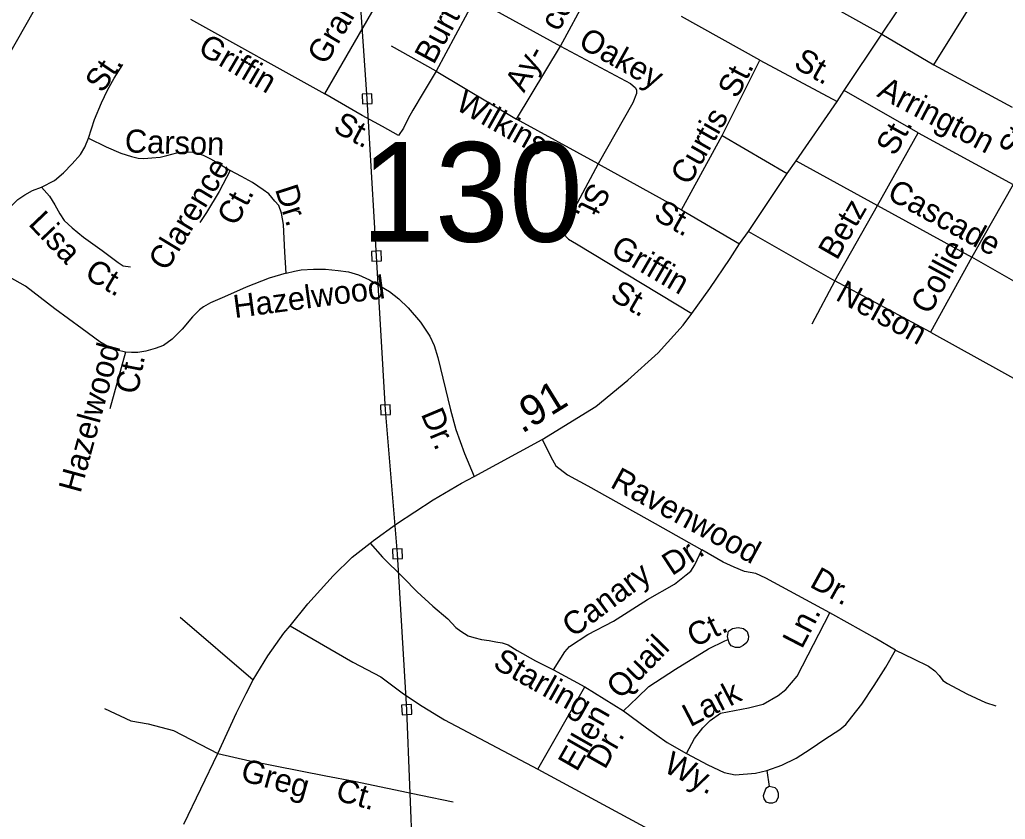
# Model space of a CAD drawing. Extents: x 2220236 to 2384410, y 720751 to 894131.
# Drawn here: x 2347089 to 2351147, y 791735 to 795027 of the extents above; entities that cross this region are included whole.
import ezdxf

# ---------------------------------------------------------------- set-up
doc = ezdxf.new("R2010")
doc.units = 0
for name, color, linetype in [('Exist Hydrographic River Shore', 7, 'Continuous'), ('Exist Road Non-System Type 51', 7, 'Continuous'), ('Exist Road Non-System Type 51 Label', 7, 'Continuous'), ('Exist Road Primary NC Attributed', 7, 'Continuous'), ('Exist Road Primary NC Service Mileage Hundredths English Label', 7, 'Continuous'), ('Exist Road Secondary Structure Standard Bridge Number Label', 7, 'Continuous'), ('Exist Road Secondary Type 51 Attributed', 7, 'Continuous'), ('Exist Utilities Electrical Transmission Line', 7, 'Continuous')]:
    doc.layers.add(name, color=color, linetype=linetype)

msp = doc.modelspace()

# ---------------------------------------------------------------- linework, layer by layer
at = {"layer": 'Exist Hydrographic River Shore'}
msp.add_lwpolyline([(2347040.5, 794876.4), (2347217.8, 795189.8), (2347426.9, 795825.1), (2347811.1, 796497.7), (2347921.3, 796850.2), (2347925.7, 797258.1), (2347841.6, 797558.7), (2347542.2, 798180.9), (2347499.3, 798319.6), (2347389.1, 798559.3), (2347304, 798895.5), (2347242.5, 799319.2), (2347244.5, 799795.9), (2347292, 799992.7), (2347326.6, 800605.5), (2347310.4, 801247.3), (2347229.1, 801738.4), (2347190.2, 802242)], dxfattribs=at)
at = {"layer": 'Exist Road Non-System Type 51'}
for p, q in [((2348345, 794722.3), (2348672.5, 795290.8)), ((2349314.7, 794918.7), (2349482.9, 795228.7)), ((2348962.2, 795113.6), (2348803.6, 794815.9)), ((2348962.2, 795113.6), (2349314.7, 794918.7)), ((2350852.4, 794841.8), (2351026.8, 795122.5)), ((2347791.6, 795029.6), (2348345, 794722.3)), ((2350135.4, 794860.1), (2349813.2, 795040.9)), ((2350638.9, 794967), (2350852.4, 794841.8)), ((2348803.6, 794815.9), (2348619, 794918.3)), ((2349134, 794618), (2349314.7, 794918.7)), ((2349980.6, 794551), (2350135.4, 794860.1)), ((2350135.4, 794860.1), (2350455.1, 794690.5)), ((2350852.4, 794841.8), (2351174.6, 794667.3)), ((2348803.6, 794815.9), (2349134, 794618)), ((2350788, 794561.1), (2350483.5, 794735.6)), ((2349470.1, 794433.4), (2349134, 794618)), ((2349813.8, 794243.8), (2349980.6, 794551)), ((2349980.6, 794551), (2350248.4, 794394.2)), ((2350620.2, 794262.7), (2350788, 794561.1)), ((2350788, 794561.1), (2351179.6, 794348.7)), ((2349470.1, 794433.4), (2349813.8, 794243.8)), ((2350285.7, 794446.7), (2350620.2, 794262.7)), ((2351179.6, 794348.7), (2351008.7, 794049.5)), ((2350444.9, 793952.4), (2350620.2, 794262.7)), ((2350620.2, 794262.7), (2351008.7, 794049.5)), ((2349813.8, 794243.8), (2350052.6, 794104.7)), ((2350089.9, 794154.7), (2350444.9, 793952.4)), ((2351008.7, 794049.5), (2350839.1, 793740)), ((2351402, 793824), (2351008.7, 794049.5)), ((2350444.9, 793952.4), (2350350.2, 793772.8)), ((2350839.1, 793740), (2350444.9, 793952.4)), ((2350839.1, 793740), (2351233.3, 793522.5)), ((2347749.6, 792566.6), (2348050.2, 792308.6)), ((2349286.2, 792350.3), (2349416, 792279.7)), ((2349222.3, 791940.5), (2349416, 792279.7)), ((2349416, 792279.7), (2349574.7, 792181.4)), ((2350164.4, 791935.8), (2350174.4, 791869.2))]:
    msp.add_line(p, q, dxfattribs=at)
for points in [[(2349314.7, 794918.7), (2349603.4, 794764.1), (2349623.6, 794746.4), (2349628, 794737.2), (2349628.7, 794723.6), (2349613.6, 794684.4), (2349470.1, 794433.4)], [(2347371.5, 794539.6), (2347396.1, 794616.1), (2347425.2, 794684.4), (2347450.4, 794737.5), (2347477, 794786.8), (2347513.6, 794842.4)], [(2348803.6, 794815.9), (2348749.3, 794726.1), (2348707.6, 794654.1), (2348688.7, 794619.9), (2348668.4, 794580.7), (2348648.2, 794550.4), (2348582.5, 794587.1), (2348499.1, 794632.6), (2348345, 794722.3)], [(2347178.8, 794338), (2347231.2, 794365.2), (2347269.1, 794396.8), (2347304.5, 794433.4), (2347338.6, 794472.6), (2347356.3, 794501.7), (2347371.5, 794539.6)], [(2347371.5, 794539.6), (2347444.7, 794504.2), (2347505.4, 794477.7), (2347548.4, 794463.8), (2347576.2, 794457.5), (2347600.2, 794456.2), (2347633, 794458.7), (2347667.1, 794461.3), (2347694.9, 794467.6), (2347735.4, 794479), (2347759.4, 794481.5), (2347782.1, 794482.8), (2347801.1, 794481.5), (2347821.3, 794477.7), (2347844, 794468.8), (2347874.3, 794454.9), (2347914.8, 794430.9), (2347955.2, 794406.9)], [(2349470.1, 794433.4), (2349329.8, 794171.2), (2349325.9, 794159.2), (2349326, 794147.2), (2349348.4, 794123.3), (2349380.6, 794103.8), (2349855.5, 793817.7)], [(2347955.2, 794406.9), (2347909.7, 794319.7), (2347857.9, 794233.7), (2347830.1, 794192)], [(2348186.4, 793983.4), (2348180.1, 794069.3), (2348175, 794184.4), (2348166.2, 794229.9), (2348156.1, 794261.5), (2348139.7, 794280.5), (2348114.4, 794309.5), (2348090.4, 794327.2), (2348047.4, 794356.3), (2348001.9, 794381.6), (2347955.2, 794406.9)], [(2346942.5, 794020.7), (2346970.3, 794096.5), (2347009.5, 794185), (2347025.9, 794222.9), (2347048.6, 794253.3), (2347081.5, 794286.2), (2347109.3, 794306.4), (2347140.9, 794324.1), (2347178.8, 794338)], [(2347178.8, 794338), (2347211.6, 794300.1), (2347233.1, 794264.7), (2347253.3, 794228), (2347272.3, 794200.2), (2347303.9, 794169.8), (2347351.9, 794131.9), (2347427.7, 794076.3), (2347493.4, 794027), (2347514.9, 794013.1), (2347545.2, 794009.3)], [(2348186.4, 793983.4), (2348115.7, 793963.1), (2348020.9, 793925.2), (2347931.2, 793886), (2347874.3, 793860.7), (2347845.3, 793844.3), (2347828.8, 793832.9), (2347799.8, 793803.8), (2347758.1, 793753.3), (2347716.4, 793711.5), (2347681, 793686.2), (2347646.9, 793673.6), (2347607.7, 793662.2), (2347574.9, 793657.2), (2347548.4, 793657.2), (2347524.3, 793658.4), (2347490.2, 793666), (2347458.6, 793677.4), (2347418.2, 793700.2), (2347346.2, 793754.5), (2347233.7, 793836.7), (2347113.1, 793929.6), (2347046.1, 793967.6)], [(2348186.4, 793983.4), (2348220.5, 793992.2), (2348247.1, 793997.3), (2348298.9, 793999.8), (2348348.1, 793999.8), (2348399.9, 793994.7), (2348442.9, 793988.4), (2348483.3, 793977), (2348528.8, 793955.5), (2348571.8, 793931.5), (2348611, 793907.5), (2348650.1, 793878.4), (2348688, 793840.5), (2348738.6, 793782.3), (2348777.7, 793724.2), (2348795.4, 793686.2), (2348810.6, 793635.7), (2348861.8, 793421.4), (2348884.5, 793339.2), (2348919.9, 793240.6), (2348959.7, 793146.4)], [(2347524.7, 793658.4), (2347459.7, 793425.1)], [(2349239.5, 793298.7), (2349282.5, 793215.3), (2349296.4, 793190), (2349344.4, 793153.3), (2349427.2, 793107.2), (2349705.1, 792953), (2349897.8, 792843.6)], [(2348532.2, 792872), (2348582.8, 792814.6), (2348667.5, 792729.8), (2348725.3, 792672), (2348789.9, 792612.7), (2348851.8, 792560.3), (2348884, 792523.9), (2348905.6, 792509.1), (2348935.2, 792490.3), (2348958, 792483.5), (2348990.3, 792475.5), (2349021.2, 792471.4), (2349049.5, 792466.1), (2349075, 792460.7), (2349099.2, 792452.6), (2349136.9, 792429.7), (2349212.2, 792386.7), (2349286.2, 792350.3)], [(2349286.2, 792350.3), (2349332.6, 792423.7), (2349352.7, 792446.5), (2349428.1, 792496.3), (2349533.2, 792550.2), (2349674, 792639.8), (2349785.3, 792703.2), (2349832.8, 792741.8), (2349852.6, 792756), (2349868.8, 792782.9), (2349897.8, 792843.6)], [(2350424.7, 792584.4), (2350161.3, 792727.9), (2350119.6, 792746.9), (2350072.8, 792755.7), (2350029.9, 792773.4), (2349985.6, 792793.7), (2349897.8, 792843.6)], [(2349834.6, 792005.4), (2349867.5, 792067.3), (2349901.6, 792111.6), (2349931.9, 792141.9), (2349973.6, 792172.3), (2350089.9, 792193.7), (2350149.3, 792208.9), (2350211.2, 792244.3), (2350242.8, 792269.6), (2350289.6, 792323.4), (2350424.7, 792584.4)], [(2350694.5, 792430.8), (2350610.4, 792480.7), (2350508.1, 792537.6), (2350424.7, 792584.4)], [(2348202.2, 792532), (2348460.4, 792381.3), (2348576.2, 792320.7), (2348669, 792251.8), (2348745.6, 792200.7), (2348838.3, 792143.9), (2349222.3, 791940.5)], [(2350005.7, 792475.5), (2350003.6, 792487.5), (2350007.3, 792509.4), (2350023.1, 792519.7), (2350047.2, 792524), (2350069.1, 792520.1), (2350083.4, 792508.3), (2350089.6, 792488.6), (2350087.8, 792474.5), (2350081.9, 792462.4), (2350068, 792450.3), (2350052.1, 792442), (2350036.1, 792442), (2350018, 792449.6), (2350009.9, 792461.5), (2350005.7, 792475.5)], [(2349574.7, 792181.4), (2349632.9, 792235.6), (2349678.4, 792282), (2349789.4, 792353.4), (2349924.4, 792436.9), (2349991.9, 792469.7), (2350005.7, 792475.5)], [(2350164.4, 791935.8), (2350227, 791958), (2350285.1, 791985.8), (2350343.2, 792023.7), (2350403.8, 792064.2), (2350465.8, 792104.6), (2350489.8, 792124.8), (2350515, 792156.4), (2350555.5, 792208.3), (2350607.3, 792285.4), (2350655.3, 792361.3), (2350694.5, 792430.8)], [(2350694.5, 792430.8), (2350769, 792395.4), (2350830.9, 792365.1), (2350856.2, 792346.1), (2350873.9, 792327.1), (2350889, 792305.6), (2350909.2, 792294.3), (2350988.8, 792251.3), (2351065.9, 792215.9), (2351108.2, 792201.3)], [(2347438.2, 792191.2), (2347546.7, 792140.4), (2347616.9, 792127.2), (2347721.2, 792100.5), (2347904.3, 792005.1)], [(2349574.7, 792181.4), (2349668.8, 792111.4), (2349754.9, 792050.9), (2349834.6, 792005.4)], [(2347904.3, 792005.1), (2348036.1, 791975.5), (2348349.4, 791913.6), (2348466.4, 791892.1), (2348740.8, 791834.2), (2348874, 791806)], [(2349834.6, 792005.4), (2349921.8, 791958.6), (2349988.8, 791927), (2350034.3, 791918.1), (2350117.7, 791924.4), (2350164.4, 791935.8)], [(2349222.3, 791940.5), (2350975.4, 790992.4), (2351048, 790952.1), (2351078.9, 790927.8), (2351099.1, 790898.2), (2351105.8, 790867.3), (2351104.5, 790818.8), (2351068.2, 790656)], [(2350174.4, 791869.2), (2350161.2, 791862), (2350154, 791844.2), (2350150, 791831.7), (2350152.7, 791818.6), (2350161.2, 791806.1), (2350175, 791802.8), (2350190.2, 791802.1), (2350203.3, 791808.1), (2350213.2, 791825.8), (2350212.5, 791840.3), (2350207.3, 791856.1), (2350198.7, 791864.6), (2350174.4, 791869.2)]]:
    msp.add_lwpolyline(points, dxfattribs=at)
at = {"layer": 'Exist Road Primary NC Attributed'}
for points in [[(2350638.9, 794967), (2350815.7, 795232.5)], [(2347763.7, 791715.1), (2347904.3, 792005.1), (2347981.6, 792172.7), (2348020.6, 792252.1), (2348050.2, 792308.6), (2348110.7, 792408.2), (2348176.6, 792501), (2348202.2, 792532), (2348274.8, 792622.2), (2348379.7, 792736.6), (2348457.7, 792814.6), (2348532.2, 792872), (2348545.5, 792882.2), (2348640, 792951.7), (2348791.6, 793050.3), (2348907.9, 793118.6), (2348959.7, 793146.4), (2349239.5, 793298.7), (2349460.5, 793435), (2349593.2, 793542.5), (2349717.8, 793656), (2349820.1, 793769.7), (2349855.5, 793817.7), (2349930, 793920.1), (2350014.1, 794043.4), (2350052.6, 794104.7), (2350089.9, 794154.7), (2350248.4, 794394.2), (2350285.7, 794446.7), (2350455.1, 794690.5), (2350483.5, 794735.6), (2350638.9, 794967)]]:
    msp.add_lwpolyline(points, dxfattribs=at)
at = {"layer": 'Exist Road Secondary Type 51 Attributed'}
msp.add_lwpolyline([(2347671.1, 796599.6), (2347984.9, 796505.8), (2348111.7, 796448.9), (2348149.6, 796427), (2348345.8, 796275.3), (2348444.4, 796206.2), (2348873.8, 795965.8), (2349982.5, 795334.3), (2350638.9, 794967)], dxfattribs=at)
at = {"layer": 'Exist Utilities Electrical Transmission Line'}
for points in [[(2349360.6, 787617.7), (2349132.2, 788154.8), (2348908.1, 788664.1), (2348869.5, 789213.3), (2348832.1, 789830.7), (2348791.1, 790408), (2348767.9, 790843.5), (2348707.3, 791564.5), (2348681.9, 792186.1), (2348644.1, 792827.5), (2348595.1, 793420.7), (2348557.5, 794054), (2348519.6, 794701.4), (2348483.4, 795216.7), (2348445.1, 795757.9), (2348415.6, 796367.4), (2348363.4, 797058.6), (2348322, 797681.9), (2348023.9, 798200.2), (2347737.8, 798710.5), (2347371.9, 799369.8), (2346969.9, 800062.7)], [(2348500.5, 794680.6), (2348540.4, 794682.2), (2348538.8, 794722.1), (2348498.9, 794720.5), (2348500.5, 794680.6)], [(2348538.3, 794033.2), (2348578.3, 794034.9), (2348576.6, 794074.8), (2348536.7, 794073.2), (2348538.3, 794033.2)], [(2348576, 793399.9), (2348615.9, 793401.5), (2348614.3, 793441.5), (2348574.3, 793439.9), (2348576, 793399.9)], [(2348625, 792806.7), (2348664.9, 792808.3), (2348663.3, 792848.2), (2348623.4, 792846.6), (2348625, 792806.7)], [(2348662.8, 792165.3), (2348702.7, 792167), (2348701.1, 792206.9), (2348661.1, 792205.3), (2348662.8, 792165.3)]]:
    msp.add_lwpolyline(points, dxfattribs=at)

# ---------------------------------------------------------------- texts
at = {"layer": 'Exist Road Non-System Type 51 Label'}
for s, rotation, p in [('Graham', 59.5403, (2348348.6, 794836.4)), ('cock', 61.5168, (2349307.9, 794974.9)), ('Burton', 61.6626, (2348792.9, 794838.9)), ('Oakey', 330.6464, (2349383.6, 794917.6)), ('Griffin', 329.5433, (2347817.1, 794892.4)), ('Ay-', 61.5168, (2349165.1, 794723.3)), ('St.', 330.4678, (2350270.3, 794832.9)), ('St.', 55.9377, (2347429.6, 794721.4)), ('St.', 62.6585, (2350042.4, 794698.7)), ('Wilkins', 330.6743, (2348877.6, 794660.6)), ('Arrington', 332.3221, (2350613.9, 794713.2)), ('St.', 331.6738, (2348374.2, 794569.4)), ('Curtis', 60.2717, (2349844.8, 794340.6)), ('St.', 61.1048, (2350692.7, 794462)), ('St.', 60.877, (2351195.7, 794451.6)), ('Carson', 358.1659, (2347520.3, 794481.1)), ('Clarence', 58.7134, (2347693.6, 793987.3)), ('Dr.', 287.8956, (2348138.8, 794329.7)), ('St.', 243.9669, (2349440.1, 794362.5)), ('Cascade', 331.2426, (2350654.6, 794292.7)), ('Ct.', 62.054, (2347979.9, 794172.7)), ('St.', 330.4678, (2349694.1, 794208.3)), ('Betz', 60.1446, (2350453.4, 794032.9)), ('Lisa', 313.5908, (2347120.6, 794184)), ('Griffin', 329.7951, (2349515.9, 794063)), ('Collie', 61.6542, (2350835.8, 793808.8)), ('Ct.', 329.5433, (2347350.5, 793966.6)), ('Hazelwood', 7.5709, (2347974.1, 793798.2)), ('St.', 329.7951, (2349514.5, 793878)), ('Nelson', 331.2915, (2350443.2, 793875.4)), ('Hazelwood', 74.7513, (2347338.7, 793074.2)), ('Ct.', 78.9519, (2347573.9, 793481.4)), ('Dr.', 292.6963, (2348739.1, 793403.9)), ('Ravenwood', 331.4017, (2349515.5, 793104.5)), ('Dr.', 33.369, (2349774.1, 792735.1)), ('Canary', 36.5959, (2349366.8, 792480.5)), ('Dr.', 331.0198, (2350336.6, 792694.6)), ('Ct.', 25.9153, (2349865.9, 792440.7)), ('Ln.', 62.6376, (2350309.1, 792432.5)), ('Quail', 45.5584, (2349562.5, 792225)), ('Starling', 330.5901, (2349032, 792361.6)), ('Lark', 27.5315, (2349849.2, 792112.9)), ('Ellen', 60.3237, (2349382.4, 791927)), ('Dr.', 60.3237, (2349498.3, 791936.5)), ('Wy.', 333.1029, (2349734.1, 791933.4)), ('Greg', 344.6162, (2347993.2, 791895.5)), ('Ct.', 344.6162, (2348384.7, 791814.6))]:
    msp.add_text(s, height=95, rotation=rotation, dxfattribs=at).set_placement(p)
at = {"layer": 'Exist Road Primary NC Service Mileage Hundredths English Label'}
msp.add_text('.91', height=125, rotation=31.6638, dxfattribs=at).set_placement((2349156.7, 793321.1))
at = {"layer": 'Exist Road Secondary Structure Standard Bridge Number Label'}
msp.add_text('130', height=410.1, dxfattribs=at).set_placement((2348492.8, 794112.9))

doc.saveas('drawing.dxf')
